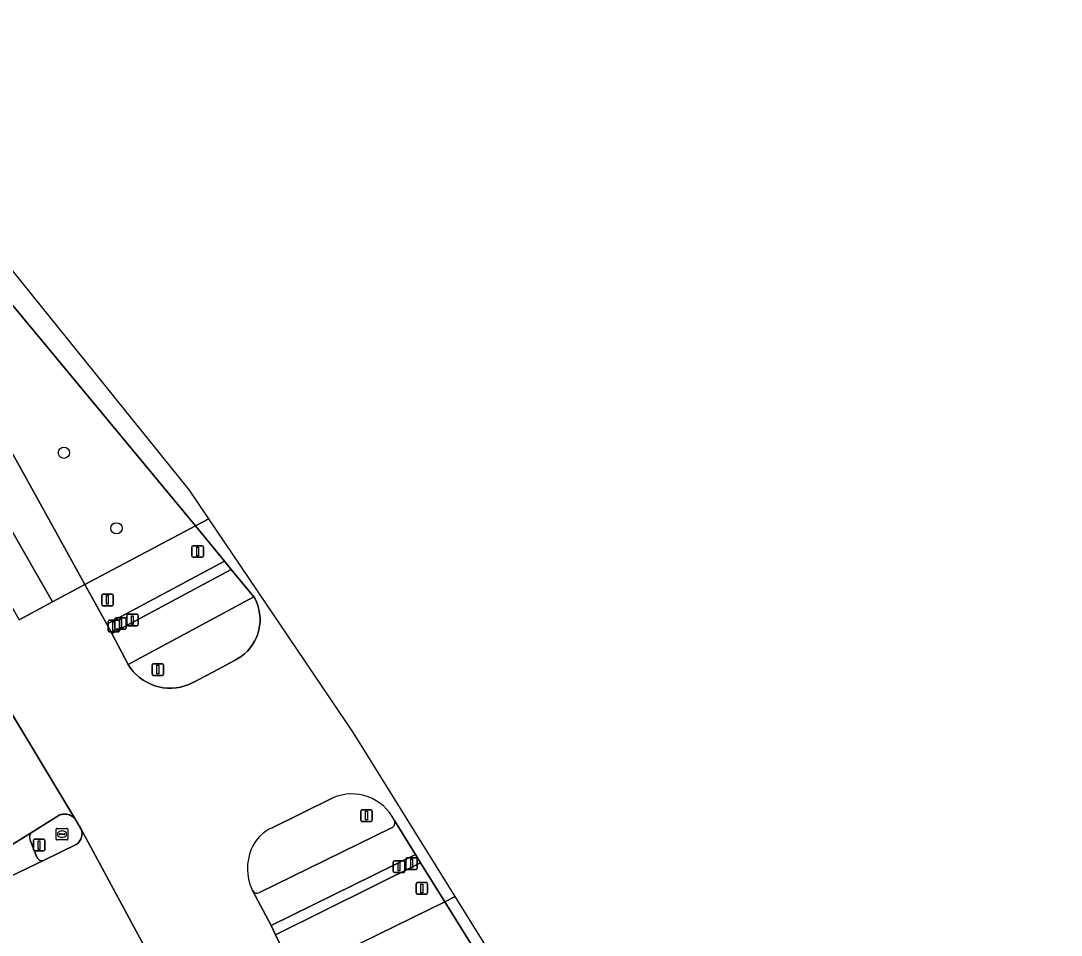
# Model space of a CAD drawing. Extents: x 160304 to 160955, y 383684 to 384161.
# Drawn here: x 160864 to 160954.3, y 383920.5 to 383999.8 of the extents above; entities that cross this region are included whole.
import ezdxf

# ---------------------------------------------------------------- set-up
doc = ezdxf.new("R2010")
doc.units = 0
for name, color, linetype in [('IMGEO_Berm_groen', 7, 'Continuous'), ('IMGEO_Boom', 7, 'Continuous'), ('IMGEO_Drukknoppaal', 7, 'Continuous'), ('IMGEO_Fietspad_open', 7, 'Continuous'), ('IMGEO_Groenvoorziening', 7, 'Continuous'), ('IMGEO_Lichtmast', 7, 'Continuous'), ('IMGEO_Portaal', 7, 'Continuous'), ('IMGEO_Rijbaan_lokaal_gesloten', 7, 'Continuous'), ('IMGEO_Rijbaan_lokaal_open', 7, 'Continuous'), ('IMGEO_Rioolput', 7, 'Continuous'), ('IMGEO_Verkeerseiland_open', 7, 'Continuous'), ('IMGEO_Verkeersregelinstallatiepaal', 7, 'Continuous'), ('IMGEO_Voetpad_open', 7, 'Continuous')]:
    doc.layers.add(name, color=color, linetype=linetype)

msp = doc.modelspace()

# ---------------------------------------------------------------- linework, layer by layer
at = {"layer": 'IMGEO_Berm_groen'}
msp.add_lwpolyline([(160860.17, 383967.911), (160866.935, 383955.755), (160869.605, 383950.923), (160879.192, 383956), (160868.119, 383969.355), (160849.266, 383992.065)], dxfattribs=at)
at = {"layer": 'IMGEO_Boom'}
for centre in [(160867.786, 383962.344), (160872.346, 383955.792)]:
    msp.add_circle(centre, 0.489, dxfattribs=at)
at = {"layer": 'IMGEO_Drukknoppaal'}
for p, q in [((160873.23, 383947.435), (160873.23, 383948.235)), ((160873.23, 383948.235), (160873.23, 383947.435)), ((160873.33, 383948.335), (160874.12, 383948.335)), ((160874.12, 383948.335), (160873.33, 383948.335)), ((160874.22, 383948.235), (160874.22, 383947.435)), ((160874.22, 383947.435), (160874.22, 383948.235)), ((160874.12, 383947.335), (160873.33, 383947.335)), ((160873.33, 383947.335), (160874.12, 383947.335)), ((160896.364, 383926.047), (160896.364, 383926.847)), ((160896.364, 383926.847), (160896.364, 383926.047)), ((160896.464, 383926.947), (160897.254, 383926.947)), ((160897.254, 383926.947), (160896.464, 383926.947)), ((160897.354, 383926.847), (160897.354, 383926.047)), ((160897.354, 383926.047), (160897.354, 383926.847)), ((160897.254, 383925.947), (160896.464, 383925.947)), ((160896.464, 383925.947), (160897.254, 383925.947))]:
    msp.add_line(p, q, dxfattribs=at)
for points in [[(160873.65, 383948.21), (160873.8, 383948.21), (160873.8, 383947.46), (160873.65, 383947.46), (160873.65, 383948.21)], [(160896.784, 383926.822), (160896.934, 383926.822), (160896.934, 383926.072), (160896.784, 383926.072), (160896.784, 383926.822)]]:
    msp.add_lwpolyline(points, dxfattribs=at)
for centre, start, end in [((160873.33, 383948.235), 90, 180), ((160873.33, 383948.235), 90, 180), ((160874.12, 383948.235), 0, 90), ((160874.12, 383948.235), 360, 90), ((160873.33, 383947.435), 180, 270), ((160873.33, 383947.435), 180, 270), ((160874.12, 383947.435), 270, 0), ((160874.12, 383947.435), 270, 0), ((160896.464, 383926.847), 90, 180), ((160896.464, 383926.847), 90, 180), ((160897.254, 383926.847), 0, 90), ((160897.254, 383926.847), 360, 90), ((160896.464, 383926.047), 180, 270), ((160896.464, 383926.047), 180, 270), ((160897.254, 383926.047), 270, 0), ((160897.254, 383926.047), 270, 0)]:
    msp.add_arc(centre, 0.1, start, end, dxfattribs=at)
at = {"layer": 'IMGEO_Fietspad_open'}
msp.add_lwpolyline([(160873.359, 383943.991), (160884.275, 383949.848), (160882.291, 383952.227), (160871.929, 383946.674)], close=True, dxfattribs=at)
for points in [[(160884.134, 383924.373), (160885.755, 383921.333), (160898.282, 383927.509), (160896.458, 383930.441)], [(160896.193, 383929.804), (160884.755, 383924.199)], [(160865.04, 383929.45), (160861.501, 383927.274)], [(160865.441, 383927.277), (160864.847, 383928.746)], [(160862.457, 383925.279), (160866.075, 383927.019)]]:
    msp.add_lwpolyline(points, dxfattribs=at)
for centre, radius, start, end in [((160896.056, 383930.235), 0.452, 287.69906, 27.12509), ((160865.333, 383928.991), 0.544, 122.57204, 206.76627), ((160865.881, 383927.45), 0.473, 201.45245, 294.2608), ((160884.532, 383924.599), 0.458, 209.57067, 299.1243)]:
    msp.add_arc(centre, radius, start, end, dxfattribs=at)
at = {"layer": 'IMGEO_Groenvoorziening'}
msp.add_lwpolyline([(160917.077, 383897.29), (160900.833, 383923.408), (160887.859, 383917.022), (160887.955, 383916.832)], dxfattribs=at)
at = {"layer": 'IMGEO_Lichtmast'}
for p, q in [((160871.619, 383946.911), (160871.619, 383947.711)), ((160871.619, 383947.711), (160871.619, 383946.911)), ((160871.719, 383947.811), (160872.509, 383947.811)), ((160872.509, 383947.811), (160871.719, 383947.811)), ((160872.609, 383947.711), (160872.609, 383946.911)), ((160872.609, 383946.911), (160872.609, 383947.711)), ((160872.509, 383946.811), (160871.719, 383946.811)), ((160871.719, 383946.811), (160872.509, 383946.811)), ((160865.133, 383927.918), (160865.133, 383928.718)), ((160865.133, 383928.718), (160865.133, 383927.918)), ((160865.233, 383928.818), (160866.023, 383928.818)), ((160866.023, 383928.818), (160865.233, 383928.818)), ((160866.123, 383928.718), (160866.123, 383927.918)), ((160866.123, 383927.918), (160866.123, 383928.718)), ((160866.023, 383927.818), (160865.233, 383927.818)), ((160865.233, 383927.818), (160866.023, 383927.818))]:
    msp.add_line(p, q, dxfattribs=at)
for points in [[(160872.039, 383947.686), (160872.189, 383947.686), (160872.189, 383946.936), (160872.039, 383946.936), (160872.039, 383947.686)], [(160865.553, 383928.693), (160865.703, 383928.693), (160865.703, 383927.943), (160865.553, 383927.943), (160865.553, 383928.693)]]:
    msp.add_lwpolyline(points, dxfattribs=at)
for centre, start, end in [((160871.719, 383947.711), 90, 180), ((160871.719, 383947.711), 90, 180), ((160872.509, 383947.711), 0, 90), ((160872.509, 383947.711), 360, 90), ((160871.719, 383946.911), 180, 270), ((160871.719, 383946.911), 180, 270), ((160872.509, 383946.911), 270, 0), ((160872.509, 383946.911), 270, 0), ((160865.233, 383928.718), 90, 180), ((160865.233, 383928.718), 90, 180), ((160866.023, 383928.718), 0, 90), ((160866.023, 383928.718), 360, 90), ((160865.233, 383927.918), 180, 270), ((160865.233, 383927.918), 180, 270), ((160866.023, 383927.918), 270, 0), ((160866.023, 383927.918), 270, 0)]:
    msp.add_arc(centre, 0.1, start, end, dxfattribs=at)
at = {"layer": 'IMGEO_Portaal'}
for p, q in [((160875.538, 383944.038), (160876.328, 383944.038)), ((160876.328, 383944.038), (160875.538, 383944.038)), ((160875.438, 383943.138), (160875.438, 383943.938)), ((160875.438, 383943.938), (160875.438, 383943.138)), ((160876.428, 383943.938), (160876.428, 383943.138)), ((160876.428, 383943.138), (160876.428, 383943.938)), ((160876.328, 383943.038), (160875.538, 383943.038)), ((160875.538, 383943.038), (160876.328, 383943.038)), ((160893.639, 383931.374), (160894.429, 383931.374)), ((160894.429, 383931.374), (160893.639, 383931.374)), ((160893.539, 383930.474), (160893.539, 383931.274)), ((160893.539, 383931.274), (160893.539, 383930.474)), ((160894.529, 383931.274), (160894.529, 383930.474)), ((160894.529, 383930.474), (160894.529, 383931.274)), ((160894.429, 383930.374), (160893.639, 383930.374)), ((160893.639, 383930.374), (160894.429, 383930.374))]:
    msp.add_line(p, q, dxfattribs=at)
for points in [[(160875.858, 383943.913), (160876.008, 383943.913), (160876.008, 383943.163), (160875.858, 383943.163), (160875.858, 383943.913)], [(160893.959, 383931.249), (160894.109, 383931.249), (160894.109, 383930.499), (160893.959, 383930.499), (160893.959, 383931.249)]]:
    msp.add_lwpolyline(points, dxfattribs=at)
for centre, start, end in [((160875.538, 383943.938), 90, 180), ((160875.538, 383943.938), 90, 180), ((160876.328, 383943.938), 0, 90), ((160876.328, 383943.938), 360, 90), ((160875.538, 383943.138), 180, 270), ((160875.538, 383943.138), 180, 270), ((160876.328, 383943.138), 270, 0), ((160876.328, 383943.138), 270, 0), ((160893.639, 383931.274), 90, 180), ((160893.639, 383931.274), 90, 180), ((160894.429, 383931.274), 0, 90), ((160894.429, 383931.274), 360, 90), ((160893.639, 383930.474), 180, 270), ((160893.639, 383930.474), 180, 270), ((160894.429, 383930.474), 270, 0), ((160894.429, 383930.474), 270, 0)]:
    msp.add_arc(centre, 0.1, start, end, dxfattribs=at)
at = {"layer": 'IMGEO_Rijbaan_lokaal_gesloten'}
for points in [[(160829.462, 384016.251), (160833.83, 384010.732), (160840.534, 384002.625), (160841.388, 384001.592), (160842.704, 384000), (160849.266, 383992.065), (160868.119, 383969.355), (160879.192, 383956), (160880.365, 383956.615), (160878.693, 383959.094), (160821.298, 384030.284), (160770.19, 384116.828)], [(160793.098, 384064.312), (160794.178, 384063.524), (160817.404, 384025.932), (160833.995, 383998.492), (160846.613, 383978.557), (160863.913, 383947.859), (160866.798, 383949.412), (160832.291, 384009.671), (160828.596, 384015.707)], [(160833.357, 384007.93), (160832.291, 384009.671), (160866.798, 383949.412), (160869.605, 383950.923), (160866.935, 383955.755), (160860.17, 383967.911)], [(160892.895, 383938.045), (160880.365, 383956.615), (160879.192, 383956), (160881.721, 383952.935), (160882.291, 383952.227), (160884.275, 383949.848), (160884.336, 383949.737), (160884.489, 383949.418), (160884.612, 383949.087), (160884.705, 383948.746), (160884.767, 383948.398), (160884.798, 383948.046), (160884.797, 383947.693), (160884.765, 383947.341), (160884.701, 383946.994), (160884.607, 383946.653), (160884.482, 383946.323), (160884.329, 383946.004), (160884.148, 383945.701), (160883.94, 383945.415), (160883.708, 383945.149), (160883.452, 383944.905), (160883.176, 383944.684), (160882.882, 383944.489), (160882.571, 383944.321), (160881.135, 383943.56), (160878.987, 383942.421), (160878.962, 383942.408), (160878.62, 383942.247), (160878.266, 383942.117), (160877.901, 383942.019), (160877.528, 383941.955), (160877.152, 383941.924), (160876.774, 383941.926), (160876.398, 383941.963), (160876.027, 383942.033), (160875.664, 383942.135), (160875.311, 383942.27), (160874.971, 383942.436), (160874.648, 383942.631), (160874.344, 383942.855), (160874.06, 383943.105), (160873.8, 383943.379), (160873.566, 383943.675), (160873.359, 383943.991), (160871.929, 383946.674), (160871.499, 383947.471), (160869.605, 383950.923), (160866.798, 383949.412), (160863.913, 383947.859)], [(160863.244, 383939.754), (160868.727, 383930.635), (160869.311, 383929.633), (160876.605, 383916.151), (160876.682, 383916.021), (160877.841, 383913.758), (160878.538, 383912.275), (160881.476, 383913.772), (160884.917, 383915.524), (160887.859, 383917.022), (160886.14, 383920.521), (160885.755, 383921.333), (160884.134, 383924.373), (160884.086, 383924.501)], [(160896.458, 383930.441), (160898.282, 383927.509), (160898.728, 383926.791), (160900.833, 383923.408), (160901.725, 383923.859), (160892.895, 383938.045)], [(160885.839, 383929.825), (160888.257, 383931.007), (160891.115, 383932.404)], [(160954.311, 383835.295), (160952.654, 383842.04), (160901.725, 383923.859), (160900.833, 383923.408), (160917.077, 383897.29), (160945.108, 383852.141), (160948.035, 383847.457), (160949.052, 383845.722), (160950.531, 383843.067)]]:
    msp.add_lwpolyline(points, dxfattribs=at)
for centre, radius, start, end in [((160892.77, 383928.656), 4.097, 25.82278, 113.8309), ((160887.301, 383926.617), 3.525, 114.49685, 157.5397), ((160888.067, 383926.282), 4.361, 157.31621, 204.10659)]:
    msp.add_arc(centre, radius, start, end, dxfattribs=at)
at = {"layer": 'IMGEO_Rijbaan_lokaal_open'}
for points in [[(160861.501, 383927.274), (160865.04, 383929.45), (160867.379, 383930.921), (160867.487, 383930.958), (160867.596, 383930.984), (160867.707, 383931.001), (160867.819, 383931.007), (160867.931, 383931.004), (160868.042, 383930.99), (160868.152, 383930.967), (160868.259, 383930.934), (160868.362, 383930.891), (160868.462, 383930.84), (160868.556, 383930.78), (160868.645, 383930.711), (160868.727, 383930.635), (160863.244, 383939.754)], [(160876.605, 383916.151), (160869.311, 383929.633), (160869.335, 383929.531), (160869.35, 383929.43), (160869.356, 383929.327), (160869.352, 383929.225), (160869.339, 383929.123), (160869.317, 383929.023), (160869.287, 383928.925), (160869.247, 383928.831), (160869.2, 383928.74), (160869.144, 383928.654), (160869.081, 383928.573), (160869.012, 383928.498), (160868.935, 383928.429), (160868.853, 383928.368), (160866.075, 383927.019), (160862.457, 383925.279)]]:
    msp.add_lwpolyline(points, dxfattribs=at)
at = {"layer": 'IMGEO_Rioolput'}
for p, q in [((160867.118, 383928.839), (160867.118, 383929.691)), ((160867.193, 383929.765), (160868.045, 383929.765)), ((160867.606, 383929.545), (160867.631, 383929.545)), ((160868.119, 383929.691), (160868.119, 383928.839)), ((160868.045, 383928.765), (160867.193, 383928.765)), ((160867.377, 383929.259), (160867.377, 383929.271)), ((160867.815, 383929.222), (160867.417, 383929.222)), ((160867.42, 383929.308), (160867.818, 383929.308)), ((160867.629, 383928.985), (160867.604, 383928.985)), ((160867.861, 383929.271), (160867.861, 383929.259))]:
    msp.add_line(p, q, dxfattribs=at)
for points in [[(160867.118, 383928.839), (160867.118, 383929.691)], [(160867.193, 383929.765), (160868.045, 383929.765)], [(160868.119, 383929.691), (160868.119, 383928.839)], [(160868.045, 383928.765), (160867.193, 383928.765)]]:
    msp.add_lwpolyline(points, dxfattribs=at)
for centre, radius, start, end in [((160867.195, 383929.689), 0.0765, 91.55205, 178.44795), ((160867.195, 383929.689), 0.0765, 91.55205, 178.44795), ((160868.043, 383929.689), 0.0765, 1.55205, 88.44795), ((160868.043, 383929.689), 0.0765, 1.55205, 88.44795), ((160867.195, 383928.841), 0.0765, 181.55205, 268.44795), ((160867.195, 383928.841), 0.0765, 181.55205, 268.44795), ((160867.417, 383929.268), 0.0403, 85.87752, 175.75265), ((160867.414, 383929.258), 0.0366, 178.93798, 274.71019), ((160867.818, 383929.265), 0.043, 264.86636, 352.45326), ((160867.822, 383929.27), 0.0386, 1.73085, 96.63898), ((160868.043, 383928.841), 0.0765, 271.55205, 358.44795), ((160868.043, 383928.841), 0.0765, 271.55205, 358.44795)]:
    msp.add_arc(centre, radius, start, end, dxfattribs=at)
for centre, major_axis, ratio, start_param, end_param in [((160867.605, 383929.265), (-0.387, 0.002), 0.722429, 4.712389, 7.853982), ((160867.63, 383929.265), (-0.39, 0.002), 0.717154, 1.570796, 4.712389)]:
    msp.add_ellipse(centre, major_axis=major_axis, ratio=ratio, start_param=start_param, end_param=end_param, dxfattribs=at)
at = {"layer": 'IMGEO_Verkeerseiland_open'}
for points in [[(160871.499, 383947.471), (160871.929, 383946.674), (160882.291, 383952.227), (160881.721, 383952.935)], [(160873.359, 383943.991), (160873.566, 383943.675), (160873.8, 383943.379), (160874.06, 383943.105), (160874.344, 383942.855), (160874.648, 383942.631), (160874.971, 383942.436), (160875.311, 383942.27), (160875.664, 383942.135), (160876.027, 383942.033), (160876.398, 383941.963), (160876.774, 383941.926), (160877.152, 383941.924), (160877.528, 383941.955), (160877.901, 383942.019), (160878.266, 383942.117), (160878.62, 383942.247), (160878.962, 383942.408), (160878.987, 383942.421), (160881.135, 383943.56), (160882.571, 383944.321), (160882.882, 383944.489), (160883.176, 383944.684), (160883.452, 383944.905), (160883.708, 383945.149), (160883.94, 383945.415), (160884.148, 383945.701), (160884.329, 383946.004), (160884.482, 383946.323), (160884.607, 383946.653), (160884.701, 383946.994), (160884.765, 383947.341), (160884.797, 383947.693), (160884.798, 383948.046), (160884.767, 383948.398), (160884.705, 383948.746), (160884.612, 383949.087), (160884.489, 383949.418), (160884.336, 383949.737), (160884.275, 383949.848)], [(160898.282, 383927.509), (160885.755, 383921.333), (160886.14, 383920.521), (160898.728, 383926.791)]]:
    msp.add_lwpolyline(points, close=True, dxfattribs=at)
for points in [[(160891.115, 383932.404), (160888.257, 383931.007), (160885.839, 383929.825)], [(160866.075, 383927.019), (160868.853, 383928.368), (160868.935, 383928.429), (160869.012, 383928.498), (160869.081, 383928.573), (160869.144, 383928.654), (160869.2, 383928.74), (160869.247, 383928.831), (160869.287, 383928.925), (160869.317, 383929.023), (160869.339, 383929.123), (160869.352, 383929.225), (160869.356, 383929.327), (160869.35, 383929.43), (160869.335, 383929.531), (160869.311, 383929.633), (160868.727, 383930.635), (160868.645, 383930.711), (160868.556, 383930.78), (160868.462, 383930.84), (160868.362, 383930.891), (160868.259, 383930.934), (160868.152, 383930.967), (160868.042, 383930.99), (160867.931, 383931.004), (160867.819, 383931.007), (160867.707, 383931.001), (160867.596, 383930.984), (160867.487, 383930.958), (160867.379, 383930.921), (160865.04, 383929.45)], [(160884.755, 383924.199), (160896.193, 383929.804)], [(160864.847, 383928.746), (160865.441, 383927.277)], [(160884.086, 383924.501), (160884.134, 383924.373)]]:
    msp.add_lwpolyline(points, dxfattribs=at)
for centre, radius, start, end in [((160892.77, 383928.656), 4.097, 25.82278, 113.8309), ((160896.056, 383930.235), 0.452, 287.69906, 27.12509), ((160887.301, 383926.617), 3.525, 114.49685, 157.5397), ((160865.333, 383928.991), 0.544, 122.57204, 206.76627), ((160888.067, 383926.282), 4.361, 157.31621, 204.10659), ((160865.881, 383927.45), 0.473, 201.45245, 294.2608), ((160884.532, 383924.599), 0.458, 209.57067, 299.1243)]:
    msp.add_arc(centre, radius, start, end, dxfattribs=at)
at = {"layer": 'IMGEO_Verkeersregelinstallatiepaal'}
for p, q in [((160878.892, 383953.375), (160878.892, 383954.175)), ((160878.892, 383954.175), (160878.892, 383953.375)), ((160878.992, 383954.275), (160879.782, 383954.275)), ((160879.782, 383954.275), (160878.992, 383954.275)), ((160879.882, 383954.175), (160879.882, 383953.375)), ((160879.882, 383953.375), (160879.882, 383954.175)), ((160879.782, 383953.275), (160878.992, 383953.275)), ((160878.992, 383953.275), (160879.782, 383953.275)), ((160871.067, 383949.182), (160871.067, 383949.982)), ((160871.067, 383949.982), (160871.067, 383949.182)), ((160871.167, 383950.082), (160871.957, 383950.082)), ((160871.957, 383950.082), (160871.167, 383950.082)), ((160872.057, 383949.982), (160872.057, 383949.182)), ((160872.057, 383949.182), (160872.057, 383949.982)), ((160871.957, 383949.082), (160871.167, 383949.082)), ((160871.167, 383949.082), (160871.957, 383949.082)), ((160872.203, 383947.135), (160872.203, 383947.935)), ((160872.203, 383947.935), (160872.203, 383947.135)), ((160872.303, 383948.035), (160873.093, 383948.035)), ((160873.093, 383948.035), (160872.303, 383948.035)), ((160873.193, 383947.935), (160873.193, 383947.135)), ((160873.193, 383947.135), (160873.193, 383947.935)), ((160873.093, 383947.035), (160872.303, 383947.035)), ((160872.303, 383947.035), (160873.093, 383947.035)), ((160897.457, 383926.312), (160897.457, 383927.112)), ((160897.457, 383927.112), (160897.457, 383926.312)), ((160897.557, 383927.212), (160898.347, 383927.212)), ((160898.347, 383927.212), (160897.557, 383927.212)), ((160898.447, 383927.112), (160898.447, 383926.312)), ((160898.447, 383926.312), (160898.447, 383927.112)), ((160898.347, 383926.212), (160897.557, 383926.212)), ((160897.557, 383926.212), (160898.347, 383926.212)), ((160898.44, 383925.065), (160899.23, 383925.065)), ((160899.23, 383925.065), (160898.44, 383925.065)), ((160898.34, 383924.165), (160898.34, 383924.965)), ((160898.34, 383924.965), (160898.34, 383924.165)), ((160899.33, 383924.965), (160899.33, 383924.165)), ((160899.33, 383924.165), (160899.33, 383924.965)), ((160899.23, 383924.065), (160898.44, 383924.065)), ((160898.44, 383924.065), (160899.23, 383924.065))]:
    msp.add_line(p, q, dxfattribs=at)
for points in [[(160879.312, 383954.15), (160879.462, 383954.15), (160879.462, 383953.4), (160879.312, 383953.4), (160879.312, 383954.15)], [(160871.487, 383949.957), (160871.637, 383949.957), (160871.637, 383949.207), (160871.487, 383949.207), (160871.487, 383949.957)], [(160872.623, 383947.91), (160872.773, 383947.91), (160872.773, 383947.16), (160872.623, 383947.16), (160872.623, 383947.91)], [(160897.877, 383927.087), (160898.027, 383927.087), (160898.027, 383926.337), (160897.877, 383926.337), (160897.877, 383927.087)], [(160898.76, 383924.94), (160898.91, 383924.94), (160898.91, 383924.19), (160898.76, 383924.19), (160898.76, 383924.94)]]:
    msp.add_lwpolyline(points, dxfattribs=at)
for centre, start, end in [((160878.992, 383954.175), 90, 180), ((160878.992, 383954.175), 90, 180), ((160879.782, 383954.175), 0, 90), ((160879.782, 383954.175), 360, 90), ((160878.992, 383953.375), 180, 270), ((160878.992, 383953.375), 180, 270), ((160879.782, 383953.375), 270, 0), ((160879.782, 383953.375), 270, 0), ((160871.167, 383949.982), 90, 180), ((160871.167, 383949.982), 90, 180), ((160871.957, 383949.982), 0, 90), ((160871.957, 383949.982), 360, 90), ((160871.167, 383949.182), 180, 270), ((160871.167, 383949.182), 180, 270), ((160871.957, 383949.182), 270, 0), ((160871.957, 383949.182), 270, 0), ((160872.303, 383947.935), 90, 180), ((160872.303, 383947.935), 90, 180), ((160873.093, 383947.935), 0, 90), ((160873.093, 383947.935), 360, 90), ((160872.303, 383947.135), 180, 270), ((160872.303, 383947.135), 180, 270), ((160873.093, 383947.135), 270, 0), ((160873.093, 383947.135), 270, 0), ((160897.557, 383927.112), 90, 180), ((160897.557, 383927.112), 90, 180), ((160898.347, 383927.112), 0, 90), ((160898.347, 383927.112), 360, 90), ((160897.557, 383926.312), 180, 270), ((160897.557, 383926.312), 180, 270), ((160898.347, 383926.312), 270, 0), ((160898.347, 383926.312), 270, 0), ((160898.44, 383924.965), 90, 180), ((160898.44, 383924.965), 90, 180), ((160899.23, 383924.965), 0, 90), ((160899.23, 383924.965), 360, 90), ((160898.44, 383924.165), 180, 270), ((160898.44, 383924.165), 180, 270), ((160899.23, 383924.165), 270, 0), ((160899.23, 383924.165), 270, 0)]:
    msp.add_arc(centre, 0.1, start, end, dxfattribs=at)
at = {"layer": 'IMGEO_Voetpad_open'}
for points in [[(160869.605, 383950.923), (160871.499, 383947.471), (160881.721, 383952.935), (160879.192, 383956)], [(160887.859, 383917.022), (160900.833, 383923.408), (160898.728, 383926.791), (160886.14, 383920.521)]]:
    msp.add_lwpolyline(points, close=True, dxfattribs=at)

doc.saveas('drawing.dxf')
